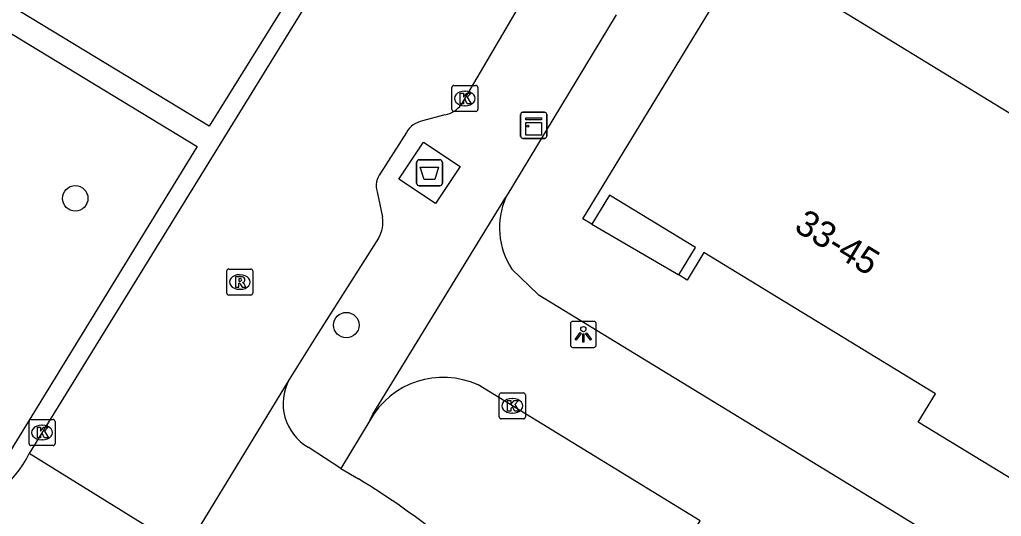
# Model space of a CAD drawing. Extents: x 158352 to 159489, y 383828 to 384597.
# Drawn here: x 158896.87 to 158934.6, y 383907.39 to 383926.48 of the extents above; entities that cross this region are included whole.
import ezdxf

# ---------------------------------------------------------------- set-up
doc = ezdxf.new("R2010")
doc.units = 0
for name, color, linetype in [('IMGEO_Afval_apart_plaats', 7, 'Continuous'), ('IMGEO_Boom', 7, 'Continuous'), ('IMGEO_Fietspad_gesloten', 7, 'Continuous'), ('IMGEO_Kast', 7, 'Continuous'), ('IMGEO_Kolk', 7, 'Continuous'), ('IMGEO_Lichtpunt', 7, 'Continuous'), ('IMGEO_Pand', 7, 'Continuous'), ('IMGEO_Pand_nummerreeks', 7, 'Continuous'), ('IMGEO_Pand_overbouw', 7, 'Continuous'), ('IMGEO_Rijbaan_lokaal_open', 7, 'Continuous'), ('IMGEO_Rioolput', 7, 'Continuous'), ('IMGEO_Voetpad_gesloten', 7, 'Continuous'), ('IMGEO_Voetpad_open', 7, 'Continuous')]:
    doc.layers.add(name, color=color, linetype=linetype)

msp = doc.modelspace()

# ---------------------------------------------------------------- linework, layer by layer
at = {"layer": 'IMGEO_Afval_apart_plaats'}
for p, q in [((158912.127, 383920.191), (158912.127, 383920.991)), ((158912.127, 383920.991), (158912.127, 383920.191)), ((158912.227, 383921.091), (158913.017, 383921.091)), ((158913.017, 383921.091), (158912.227, 383921.091)), ((158913.117, 383920.991), (158913.117, 383920.191)), ((158913.117, 383920.191), (158913.117, 383920.991)), ((158913.017, 383920.091), (158912.227, 383920.091)), ((158912.227, 383920.091), (158913.017, 383920.091))]:
    msp.add_line(p, q, dxfattribs=at)
msp.add_lwpolyline([(158912.27, 383920.805), (158912.974, 383920.805), (158912.825, 383920.335), (158912.419, 383920.335), (158912.27, 383920.805)], dxfattribs=at)
for centre, start, end in [((158912.227, 383920.991), 90, 180), ((158912.227, 383920.991), 90, 180), ((158913.017, 383920.991), 0, 90), ((158913.017, 383920.991), 360, 90), ((158912.227, 383920.191), 180, 270), ((158912.227, 383920.191), 180, 270), ((158913.017, 383920.191), 270, 0), ((158913.017, 383920.191), 270, 0)]:
    msp.add_arc(centre, 0.1, start, end, dxfattribs=at)
at = {"layer": 'IMGEO_Boom'}
for centre in [(158899.007, 383919.61), (158909.425, 383914.74)]:
    msp.add_circle(centre, 0.489, dxfattribs=at)
at = {"layer": 'IMGEO_Fietspad_gesloten'}
for points in [[(158909.209, 383909.232), (158907.961, 383910.047)], [(158909.209, 383909.232), (158909.889, 383908.832)]]:
    msp.add_lwpolyline(points, dxfattribs=at)
for centre, radius, start, end in [((158908.933, 383911.723), 1.937, 151.2391, 239.8726), ((158895.052, 383884.24), 28.721, 42.5001, 58.8955)]:
    msp.add_arc(centre, radius, start, end, dxfattribs=at)
at = {"layer": 'IMGEO_Kast'}
for p, q in [((158916.126, 383921.99), (158916.126, 383922.831)), ((158916.126, 383922.831), (158916.126, 383921.99)), ((158916.201, 383922.915), (158917.042, 383922.915)), ((158917.042, 383922.915), (158916.201, 383922.915)), ((158917.126, 383922.84), (158917.126, 383921.999)), ((158917.126, 383921.999), (158917.126, 383922.84)), ((158917.051, 383921.915), (158916.21, 383921.915)), ((158916.21, 383921.915), (158917.051, 383921.915))]:
    msp.add_line(p, q, dxfattribs=at)
for points in [[(158916.321, 383922.705), (158916.921, 383922.705), (158916.921, 383922.62), (158916.321, 383922.62), (158916.321, 383922.705)], [(158916.321, 383922.53), (158916.921, 383922.53), (158916.921, 383922.041), (158916.321, 383922.041), (158916.321, 383922.53)]]:
    msp.add_lwpolyline(points, dxfattribs=at)
msp.add_circle((158916.405, 383922.379), 0.0377, dxfattribs=at)
for centre, start, end in [((158916.204, 383922.837), 92.4484, 184.2845), ((158916.204, 383922.837), 92.4484, 184.2845), ((158917.048, 383922.837), 2.4484, 94.2845), ((158917.048, 383922.837), 2.4484, 94.2845), ((158916.204, 383921.993), 182.4484, 274.2845), ((158916.204, 383921.993), 182.4484, 274.2845), ((158917.048, 383921.993), 272.4484, 4.2845), ((158917.048, 383921.993), 272.4484, 4.2845)]:
    msp.add_arc(centre, 0.0779, start, end, dxfattribs=at)
at = {"layer": 'IMGEO_Kolk'}
for p, q in [((158913.481, 383923.021), (158913.481, 383923.873)), ((158913.556, 383923.947), (158914.408, 383923.947)), ((158914.482, 383923.873), (158914.482, 383923.021)), ((158913.969, 383923.727), (158913.994, 383923.727)), ((158913.992, 383923.167), (158913.967, 383923.167)), ((158914.408, 383922.947), (158913.556, 383922.947)), ((158915.305, 383911.211), (158915.305, 383912.063)), ((158915.38, 383912.137), (158916.232, 383912.137)), ((158915.793, 383911.917), (158915.818, 383911.917)), ((158916.306, 383912.063), (158916.306, 383911.211)), ((158897.232, 383910.187), (158897.232, 383911.039)), ((158897.307, 383911.113), (158898.159, 383911.113)), ((158898.233, 383911.039), (158898.233, 383910.187)), ((158916.232, 383911.137), (158915.38, 383911.137)), ((158915.816, 383911.357), (158915.791, 383911.357)), ((158897.72, 383910.893), (158897.745, 383910.893)), ((158897.743, 383910.333), (158897.718, 383910.333)), ((158898.159, 383910.113), (158897.307, 383910.113))]:
    msp.add_line(p, q, dxfattribs=at)
for points in [[(158913.481, 383923.021), (158913.481, 383923.873)], [(158913.556, 383923.947), (158914.408, 383923.947)], [(158914.482, 383923.873), (158914.482, 383923.021)], [(158913.802, 383923.647), (158913.925, 383923.647), (158913.925, 383923.496), (158914.055, 383923.647), (158914.219, 383923.647), (158914.073, 383923.496), (158914.226, 383923.247), (158914.074, 383923.247), (158913.989, 383923.411), (158913.925, 383923.344), (158913.925, 383923.247), (158913.802, 383923.247), (158913.802, 383923.647)], [(158914.408, 383922.947), (158913.556, 383922.947)], [(158915.305, 383911.211), (158915.305, 383912.063)], [(158915.38, 383912.137), (158916.232, 383912.137)], [(158915.626, 383911.837), (158915.749, 383911.837), (158915.749, 383911.686), (158915.879, 383911.837), (158916.043, 383911.837), (158915.897, 383911.686), (158916.05, 383911.437), (158915.898, 383911.437), (158915.813, 383911.601), (158915.749, 383911.534), (158915.749, 383911.437), (158915.626, 383911.437), (158915.626, 383911.837)], [(158916.306, 383912.063), (158916.306, 383911.211)], [(158897.232, 383910.187), (158897.232, 383911.039)], [(158897.307, 383911.113), (158898.159, 383911.113)], [(158898.233, 383911.039), (158898.233, 383910.187)], [(158916.232, 383911.137), (158915.38, 383911.137)], [(158897.553, 383910.813), (158897.676, 383910.813), (158897.676, 383910.662), (158897.806, 383910.813), (158897.97, 383910.813), (158897.824, 383910.662), (158897.977, 383910.413), (158897.825, 383910.413), (158897.74, 383910.577), (158897.676, 383910.51), (158897.676, 383910.413), (158897.553, 383910.413), (158897.553, 383910.813)], [(158898.159, 383910.113), (158897.307, 383910.113)]]:
    msp.add_lwpolyline(points, dxfattribs=at)
for centre, start, end in [((158913.558, 383923.871), 91.552, 178.448), ((158913.558, 383923.871), 91.552, 178.448), ((158914.406, 383923.871), 1.552, 88.448), ((158914.406, 383923.871), 1.552, 88.448), ((158913.558, 383923.023), 181.552, 268.448), ((158913.558, 383923.023), 181.552, 268.448), ((158914.406, 383923.023), 271.552, 358.448), ((158914.406, 383923.023), 271.552, 358.448), ((158915.382, 383912.061), 91.552, 178.448), ((158915.382, 383912.061), 91.552, 178.448), ((158916.23, 383912.061), 1.552, 88.448), ((158916.23, 383912.061), 1.552, 88.448), ((158897.309, 383911.037), 91.552, 178.448), ((158897.309, 383911.037), 91.552, 178.448), ((158898.157, 383911.037), 1.552, 88.448), ((158898.157, 383911.037), 1.552, 88.448), ((158915.382, 383911.213), 181.552, 268.448), ((158915.382, 383911.213), 181.552, 268.448), ((158916.23, 383911.213), 271.552, 358.448), ((158916.23, 383911.213), 271.552, 358.448), ((158897.309, 383910.189), 181.552, 268.448), ((158897.309, 383910.189), 181.552, 268.448), ((158898.157, 383910.189), 271.552, 358.448), ((158898.157, 383910.189), 271.552, 358.448)]:
    msp.add_arc(centre, 0.0765, start, end, dxfattribs=at)
for centre, major_axis, ratio, start_param, end_param in [((158913.968, 383923.447), (-0.387, 0.002), 0.722429, 4.712389, 7.853982), ((158913.993, 383923.447), (-0.39, 0.002), 0.717154, 1.570796, 4.712389), ((158915.792, 383911.637), (-0.387, 0.002), 0.722429, 4.712389, 7.853982), ((158915.817, 383911.637), (-0.39, 0.002), 0.717154, 1.570796, 4.712389), ((158897.719, 383910.613), (-0.387, 0.002), 0.722429, 4.712389, 7.853982), ((158897.744, 383910.613), (-0.39, 0.002), 0.717154, 1.570796, 4.712389)]:
    msp.add_ellipse(centre, major_axis=major_axis, ratio=ratio, start_param=start_param, end_param=end_param, dxfattribs=at)
at = {"layer": 'IMGEO_Lichtpunt'}
for p, q in [((158918.036, 383914.786), (158918.036, 383913.979)), ((158918.036, 383914.786), (158918.036, 383913.979)), ((158918.938, 383914.881), (158918.13, 383914.881)), ((158918.938, 383914.881), (158918.13, 383914.881)), ((158919.032, 383913.979), (158919.032, 383914.786)), ((158919.032, 383913.979), (158919.032, 383914.786)), ((158918.13, 383913.885), (158918.938, 383913.885)), ((158918.13, 383913.885), (158918.938, 383913.885))]:
    msp.add_line(p, q, dxfattribs=at)
for points in [[(158918.41, 383914.45), (158918.449, 383914.422), (158918.261, 383914.16), (158918.223, 383914.187), (158918.41, 383914.45)], [(158918.622, 383914.422), (158918.66, 383914.449), (158918.847, 383914.187), (158918.808, 383914.159), (158918.622, 383914.422)], [(158918.512, 383914.402), (158918.559, 383914.402), (158918.559, 383914.08), (158918.512, 383914.08), (158918.512, 383914.402)]]:
    msp.add_lwpolyline(points, dxfattribs=at)
msp.add_circle((158918.535, 383914.584), 0.0994, dxfattribs=at)
for centre, start, end in [((158918.13, 383914.786), 90, 180), ((158918.13, 383914.786), 90, 180), ((158918.938, 383914.786), 0, 90), ((158918.938, 383914.786), 0, 90), ((158918.13, 383913.979), 180, 270), ((158918.13, 383913.979), 180, 270), ((158918.938, 383913.979), 270, 0), ((158918.938, 383913.979), 270, 360)]:
    msp.add_arc(centre, 0.0946, start, end, dxfattribs=at)
at = {"layer": 'IMGEO_Pand'}
msp.add_lwpolyline([(158935.131, 383908.739), (158931.408, 383911.01), (158932.07, 383912.095), (158923.17, 383917.524), (158922.528, 383916.47), (158922.2, 383916.67), (158922.843, 383917.725), (158919.543, 383919.738), (158918.859, 383918.617), (158918.515, 383918.827), (158924.769, 383929.082), (158929.037, 383926.476), (158941.365, 383918.947)], dxfattribs=at)
at = {"layer": 'IMGEO_Pand_overbouw'}
msp.add_lwpolyline([(158918.859, 383918.617), (158922.2, 383916.67), (158922.843, 383917.725), (158919.543, 383919.738)], close=True, dxfattribs=at)
at = {"layer": 'IMGEO_Rijbaan_lokaal_open'}
for points in [[(158916.322, 383940.83), (158914.449, 383937.728), (158897.239, 383909.803)], [(158919.367, 383932.215), (158918.041, 383930.273), (158917.361, 383929.217), (158913.842, 383923.214)], [(158913.218, 383922.818), (158912.359, 383922.586)], [(158911.734, 383922.145), (158910.742, 383920.583)], [(158910.61, 383919.864), (158910.814, 383918.89)], [(158910.656, 383918.081), (158908.251, 383914.287), (158907.235, 383912.655)], [(158907.235, 383912.655), (158903.472, 383906.489)], [(158903.232, 383906.095), (158897.239, 383909.803)]]:
    msp.add_lwpolyline(points, dxfattribs=at)
for centre, radius, start, end in [((158913.017, 383923.825), 1.027, 281.3071, 323.4926), ((158912.548, 383921.654), 0.951, 101.4843, 148.9293), ((158911.376, 383920.095), 0.8, 142.4139, 196.7802), ((158909.726, 383918.683), 1.108, 327.1065, 10.7916), ((158893.258, 383911.812), 4.459, 282.2662, 333.2297)]:
    msp.add_arc(centre, radius, start, end, dxfattribs=at)
at = {"layer": 'IMGEO_Rioolput'}
for p, q in [((158904.831, 383915.969), (158904.831, 383916.821)), ((158904.906, 383916.895), (158905.758, 383916.895)), ((158905.319, 383916.675), (158905.344, 383916.675)), ((158905.832, 383916.821), (158905.832, 383915.969)), ((158905.342, 383916.115), (158905.317, 383916.115)), ((158905.758, 383915.895), (158904.906, 383915.895))]:
    msp.add_line(p, q, dxfattribs=at)
for points in [[(158904.831, 383915.969), (158904.831, 383916.821)], [(158904.906, 383916.895), (158905.758, 383916.895)], [(158905.832, 383916.821), (158905.832, 383915.969)], [(158905.42, 383916.593), (158905.168, 383916.595), (158905.168, 383916.195)], [(158905.168, 383916.195), (158905.292, 383916.195), (158905.292, 383916.357), (158905.303, 383916.357)], [(158905.346, 383916.514), (158905.292, 383916.514), (158905.292, 383916.433)], [(158905.292, 383916.433), (158905.344, 383916.433)], [(158905.35, 383916.328), (158905.421, 383916.195), (158905.561, 383916.195), (158905.496, 383916.321)], [(158905.758, 383915.895), (158904.906, 383915.895)]]:
    msp.add_lwpolyline(points, dxfattribs=at)
for centre, radius, start, end in [((158904.908, 383916.819), 0.0765, 91.552, 178.448), ((158904.908, 383916.819), 0.0765, 91.552, 178.448), ((158905.756, 383916.819), 0.0765, 1.552, 88.448), ((158905.756, 383916.819), 0.0765, 1.552, 88.448), ((158905.302, 383916.304), 0.0533, 26.0293, 88.6989), ((158905.328, 383916.622), 0.19, 274.7715, 282.9687), ((158905.352, 383916.418), 0.0964, 77.0061, 93.1865), ((158905.366, 383916.475), 0.0378, 276.6634, 79.6772), ((158905.419, 383916.483), 0.109, 350.3612, 89.416), ((158905.417, 383916.483), 0.112, 277.5842, 350.9817), ((158905.401, 383916.268), 0.108, 29.5134, 73.7905), ((158904.908, 383915.971), 0.0765, 181.552, 268.448), ((158904.908, 383915.971), 0.0765, 181.552, 268.448), ((158905.756, 383915.971), 0.0765, 271.552, 358.448), ((158905.756, 383915.971), 0.0765, 271.552, 358.448)]:
    msp.add_arc(centre, radius, start, end, dxfattribs=at)
for centre, major_axis, ratio, start_param, end_param in [((158905.318, 383916.395), (-0.387, 0.002), 0.722429, 4.712389, 7.853982), ((158905.343, 383916.395), (-0.39, 0.002), 0.717154, 1.570796, 4.712389)]:
    msp.add_ellipse(centre, major_axis=major_axis, ratio=ratio, start_param=start_param, end_param=end_param, dxfattribs=at)
at = {"layer": 'IMGEO_Voetpad_gesloten'}
msp.add_lwpolyline([(158913.796, 383920.836), (158912.856, 383919.414), (158911.448, 383920.345), (158912.388, 383921.767), (158913.796, 383920.836)], dxfattribs=at)
at = {"layer": 'IMGEO_Voetpad_open'}
for points in [[(158902.82, 383940.551), (158905.154, 383939.121), (158911.974, 383934.943), (158904.157, 383922.389), (158897.351, 383926.504), (158895.225, 383927.79)], [(158894.721, 383927.04), (158896.872, 383925.735), (158903.687, 383921.597), (158903.563, 383921.395), (158896.508, 383909.897)], [(158919.797, 383926.665), (158915.558, 383919.65)], [(158910.33, 383911.077), (158910.441, 383911.317), (158915.558, 383919.65)], [(158915.787, 383916.891), (158916.804, 383915.918), (158953.058, 383893.805), (158954.443, 383892.578), (158956.068, 383888.808), (158957.202, 383886.391)], [(158918.831, 383900.393), (158923.027, 383907.222), (158914.49, 383912.439)], [(158910.33, 383911.077), (158909.209, 383909.232)]]:
    msp.add_lwpolyline(points, dxfattribs=at)
for centre, radius, start, end in [((158918.204, 383918.481), 2.892, 156.1528, 213.3367), ((158913.147, 383909.507), 3.225, 65.3904, 150.8669)]:
    msp.add_arc(centre, radius, start, end, dxfattribs=at)

# ---------------------------------------------------------------- texts
at = {"layer": 'IMGEO_Pand_nummerreeks'}
msp.add_text('33-45', height=1, rotation=328.6168, dxfattribs=at).set_placement((158926.588, 383918.391))

doc.saveas('drawing.dxf')
